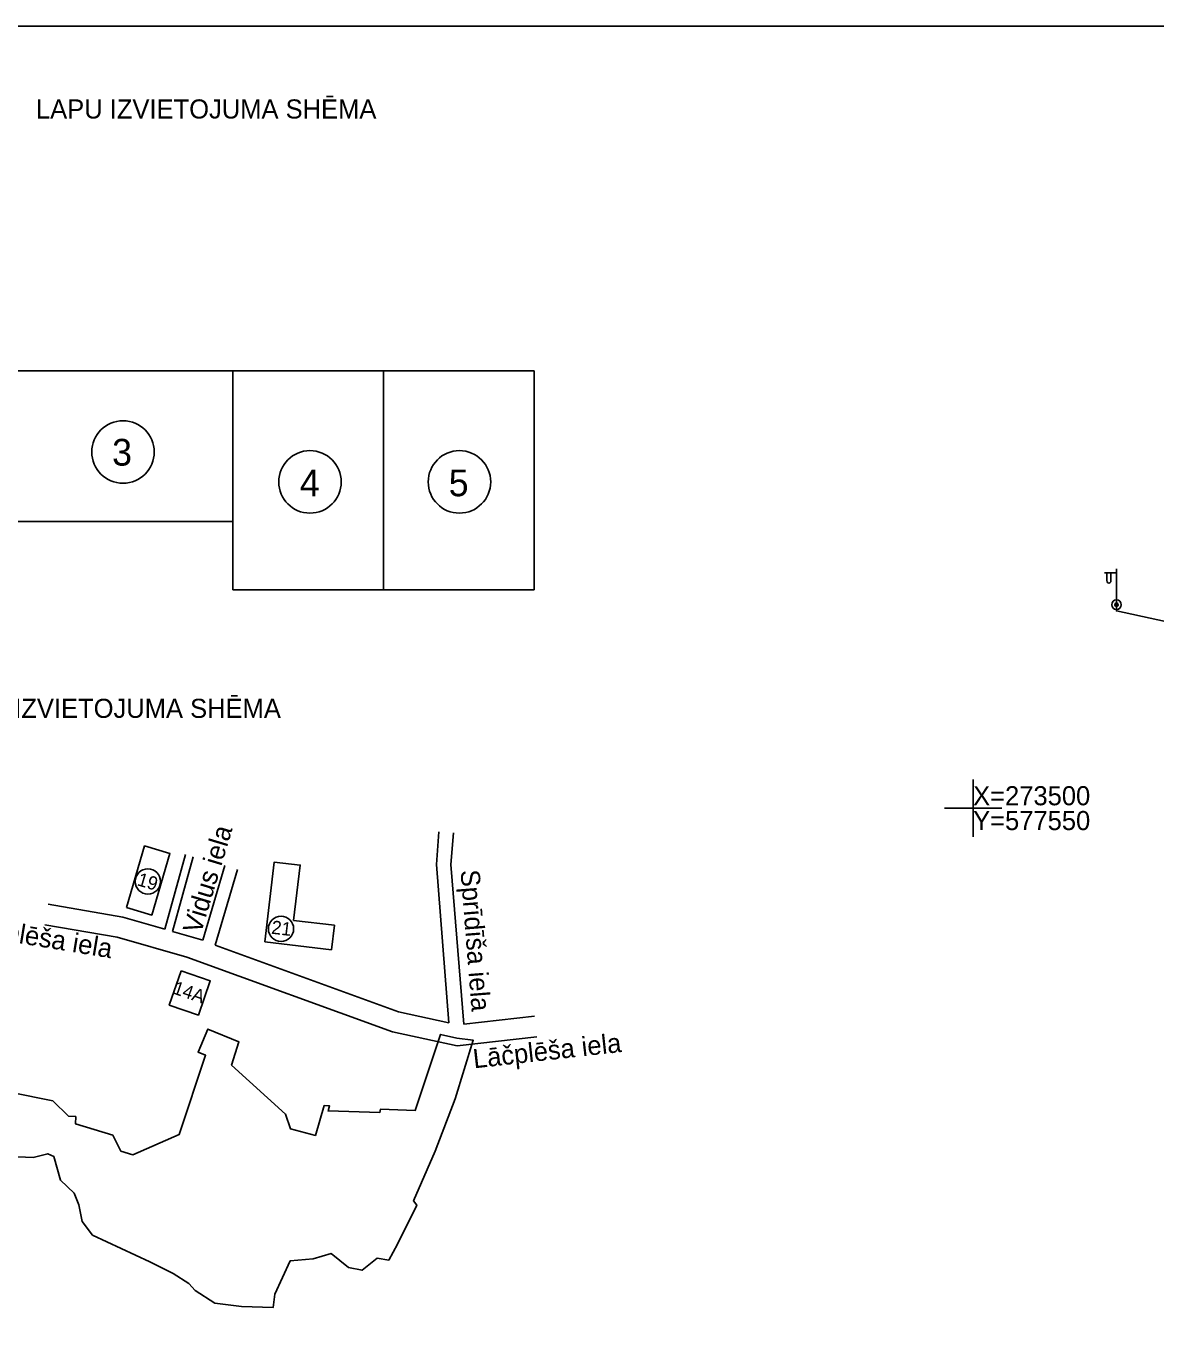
# Model space of a CAD drawing. Extents: x 576692 to 577659, y 273254 to 273799.
# Drawn here: x 577500.4 to 577559.6, y 273472.7 to 273541 of the extents above; entities that cross this region are included whole.
import ezdxf

# ---------------------------------------------------------------- set-up
doc = ezdxf.new("R2010")
doc.units = 0
for name, color, linetype in [('CKOM_ELEM_####_####_#', 7, 'Continuous'), ('CKOM_ZEMJ_####_TKST_#', 7, 'Continuous'), ('GAZE_VADP_ZSPD_####_#', 7, 'Continuous'), ('RAMI_UZMR_####_####_#', 7, 'Continuous'), ('TERT_DIAM_####_TKST_#', 7, 'Continuous'), ('TERT_KRND_####_####_#', 7, 'Continuous')]:
    doc.layers.add(name, color=color, linetype=linetype)

msp = doc.modelspace()

# ---------------------------------------------------------------- linework, layer by layer
at = {"layer": 'CKOM_ELEM_####_####_#'}
for p, q in [((577550, 273501.5), (577550, 273500)), ((577548.5, 273500), (577550, 273500)), ((577550, 273500), (577550, 273498.5)), ((577550, 273500), (577551.5, 273500))]:
    msp.add_line(p, q, dxfattribs=at)
at = {"layer": 'GAZE_VADP_ZSPD_####_#'}
for centre in [(577506.772, 273496.159), (577513.744, 273493.677)]:
    msp.add_circle(centre, 0.662, dxfattribs=at)
at = {"layer": 'RAMI_UZMR_####_####_#'}
for p, q in [((577507.65, 273493.662), (577508.736, 273497.567)), ((577508.059, 273493.545), (577509.146, 273497.453))]:
    msp.add_line(p, q, dxfattribs=at)
for points in [[(577462.049, 273540.966), (577462.049, 273254.354), (577659.265, 273254.354), (577659.265, 273540.966)], [(577499.76, 273515.013), (577511.224, 273515.013), (577511.224, 273522.902), (577499.76, 273522.902)], [(577511.224, 273522.902), (577511.224, 273511.437), (577519.113, 273511.437), (577519.113, 273522.902)], [(577519.113, 273522.902), (577519.113, 273511.437), (577527.002, 273511.437), (577527.002, 273522.902)], [(577505.642, 273494.787), (577506.973, 273494.394), (577507.928, 273497.628), (577506.596, 273498.021)], [(577512.889, 273492.998), (577513.389, 273497.177), (577514.751, 273497.014), (577514.405, 273494.12), (577516.538, 273493.865), (577516.384, 273492.579)], [(577508.51, 273491.486), (577510.039, 273490.958), (577509.418, 273489.157), (577507.889, 273489.685)]]:
    msp.add_lwpolyline(points, close=True, dxfattribs=at)
for points in [[(577519.113, 273522.902), (577519.113, 273511.437), (577527.002, 273511.437), (577527.002, 273522.902), (577519.113, 273522.902)], [(577522.543, 273488.755), (577521.883, 273497.044), (577522.018, 273498.761)], [(577523.314, 273488.678), (577522.648, 273497.045), (577522.778, 273498.702)], [(577509.645, 273493.092), (577510.801, 273496.992)], [(577510.296, 273492.82), (577511.473, 273496.793)], [(577501.554, 273494.971), (577505.464, 273494.287), (577507.65, 273493.662)], [(577501.369, 273493.895), (577505.165, 273493.24), (577508.81, 273492.198)], [(577508.059, 273493.545), (577509.645, 273493.092)], [(577510.296, 273492.82), (577519.894, 273489.339), (577522.543, 273488.755)], [(577508.81, 273492.198), (577519.591, 273488.291), (577522.98, 273487.544), (577527.144, 273488.015)], [(577523.314, 273488.678), (577527.022, 273489.097)], [(577499.539, 273481.76), (577500.756, 273481.706), (577501.529, 273481.898), (577501.84, 273481.745), (577502.189, 273480.506), (577502.903, 273479.829), (577503.161, 273479.228), (577503.333, 273478.35), (577503.87, 273477.625), (577506.88, 273476.232), (577508.099, 273475.618), (577508.922, 273475.102), (577509.247, 273474.739), (577510.277, 273474.077), (577511.667, 273473.887), (577513.325, 273473.841), (577513.423, 273474.547), (577514.232, 273476.293), (577515.432, 273476.389), (577516.367, 273476.663), (577517.285, 273475.934), (577517.995, 273475.798), (577518.778, 273476.425), (577519.386, 273476.327), (577519.851, 273477.159), (577520.851, 273479.204), (577520.687, 273479.433), (577521.822, 273482.037), (577522.863, 273484.778), (577523.812, 273487.844), (577522.959, 273487.95), (577522.096, 273488.145), (577520.774, 273484.167), (577518.961, 273484.236), (577518.924, 273484.061), (577516.211, 273484.143), (577516.285, 273484.402), (577516.006, 273484.422), (577515.549, 273482.861), (577514.241, 273483.2), (577513.977, 273483.965), (577511.151, 273486.538), (577511.539, 273487.755), (577509.905, 273488.429), (577509.403, 273487.212), (577509.79, 273487.052), (577508.408, 273482.904), (577505.991, 273481.833), (577505.356, 273482.035), (577504.929, 273482.864), (577502.981, 273483.461), (577502.992, 273483.84), (577502.607, 273483.872), (577501.791, 273484.674), (577499.625, 273485.099)]]:
    msp.add_lwpolyline(points, dxfattribs=at)
for centre in [(577505.47, 273518.657), (577515.26, 273517.089), (577523.092, 273517.089), (577523.092, 273517.089)]:
    msp.add_circle(centre, 1.636, dxfattribs=at)
at = {"layer": 'TERT_DIAM_####_TKST_#'}
for p, q in [((577557.51, 273512.324), (577556.875, 273512.319)), ((577557.01, 273512.32), (577557.01, 273511.928)), ((577557.22, 273512.322), (577557.22, 273511.928)), ((577557.51, 273510.657), (577557.51, 273512.54))]:
    msp.add_line(p, q, dxfattribs=at)
for radius in [0.25, 0.09]:
    msp.add_circle((577557.51, 273510.657), radius, dxfattribs=at)
msp.add_ellipse((577557.115, 273511.928), major_axis=(0, 0.151), ratio=0.695971, start_param=1.570796, end_param=4.712389, dxfattribs=at)
at = {"layer": 'TERT_KRND_####_####_#'}
msp.add_lwpolyline([(577579.719, 273505.224), (577579.715, 273505.494), (577557.507, 273510.328), (577557.51, 273510.657)], dxfattribs=at)

# ---------------------------------------------------------------- texts
at = {"layer": 'CKOM_ZEMJ_####_TKST_#'}
for s, p in [('X=273500', (577550, 273500.15)), ('Y=577550', (577550, 273498.85))]:
    msp.add_text(s, height=1, dxfattribs=at).set_placement(p)
at = {"layer": 'GAZE_VADP_ZSPD_####_#'}
for s, rotation, p in [('19', 343.55574, (577506.169, 273495.967)), ('21', 353.17012, (577513.213, 273493.425)), ('14A', 340.96508, (577508.03, 273490.303))]:
    msp.add_text(s, height=0.7, rotation=rotation, dxfattribs=at).set_placement(p)
at = {"layer": 'RAMI_UZMR_####_####_#'}
for s, rotation, p in [('LAPU IZVIETOJUMA SHĒMA', 360, (577500.908, 273536.123)), ('TOPOGRĀFIJAS IZVIETOJUMA SHĒMA', 360, (577489.071, 273504.728)), ('Vidus iela', 73.26596, (577509.541, 273493.366)), ('Sprīdīša iela', 274.55098, (577523.145, 273496.737)), ('Lāčplēša iela', 350.67354, (577497.118, 273493.401)), ('Lāčplēša iela', 6.34689, (577523.856, 273486.369))]:
    msp.add_text(s, height=1, rotation=rotation, dxfattribs=at).set_placement(p)
for s, p in [('3', (577504.897, 273517.942)), ('4', (577514.73, 273516.337)), ('5', (577522.529, 273516.337))]:
    msp.add_text(s, height=1.4, dxfattribs=at).set_placement(p)

doc.saveas('drawing.dxf')
